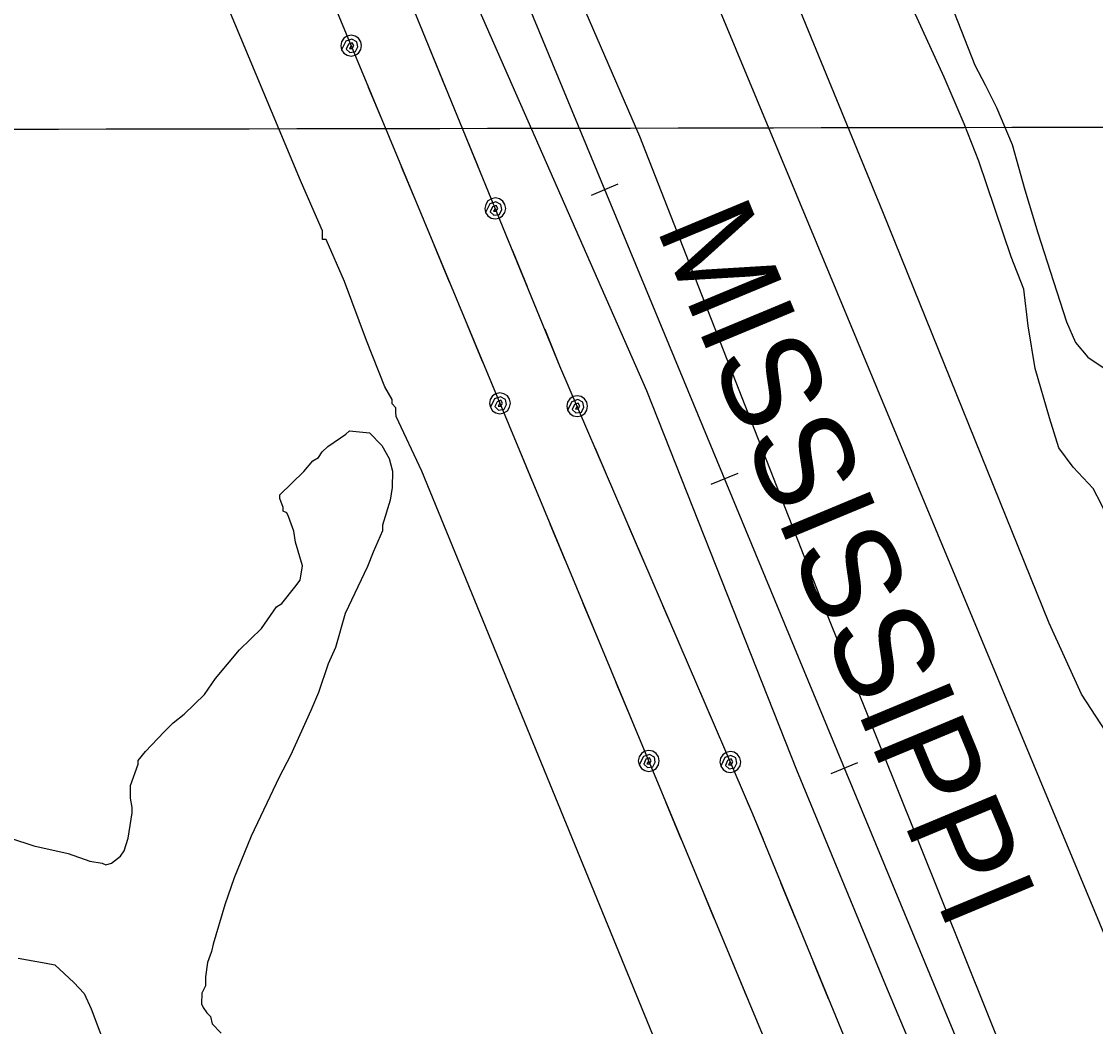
# Model space of a CAD drawing. Extents: x 3329297 to 3367176, y 649250 to 674653.
# Drawn here: x 3345468 to 3346394, y 659939 to 660806 of the extents above; entities that cross this region are included whole.
import ezdxf

# ---------------------------------------------------------------- set-up
doc = ezdxf.new("R2010")
doc.units = 0
for name, color, linetype in [('V-GRID-MAJR', 7, 'Continuous'), ('V-RAIL-IDEN', 7, 'Continuous'), ('V-RAIL-TRAK', 7, 'Continuous'), ('V-ROAD-CNTR', 7, 'Continuous'), ('V-SITE-OTLN', 7, 'Continuous'), ('V-SITE-VEGE', 7, 'Continuous'), ('V-TOPO-SHOR', 7, 'Continuous'), ('V-UTIL-LINE', 7, 'Continuous')]:
    doc.layers.add(name, color=color, linetype=linetype)

msp = doc.modelspace()

# ---------------------------------------------------------------- linework, layer by layer
at = {"layer": 'V-GRID-MAJR'}
msp.add_spline([(3333421.13, 660693.428), (3338679.904, 660701.46), (3343938.678, 660710.256), (3349197.451, 660719.817), (3354456.222, 660730.142), (3359714.992, 660741.233), (3364973.7600000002, 660753.089), (3364973.761, 660753.089)], degree=3, dxfattribs=at)
at = {"layer": 'V-RAIL-TRAK'}
for points in [[(3348444.738073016, 654663.4196464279), (3347873.4282156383, 656048.2838766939), (3347208.3155458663, 657666.0176412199), (3346674.511613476, 658961.461050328), (3345872.3872177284, 660898.262176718)], [(3345959.159044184, 660656.074661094), (3345982.2569979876, 660665.6406419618)], [(3346062.469837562, 660406.6221599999), (3346085.567791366, 660416.188140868)], [(3346165.78063094, 660157.169658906), (3346188.8775847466, 660166.734639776)]]:
    msp.add_lwpolyline(points, dxfattribs=at)
at = {"layer": 'V-ROAD-CNTR'}
msp.add_lwpolyline([(3345997.431967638, 660989.2879946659), (3346483.3439958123, 659820.910331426), (3346966.6350292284, 658647.656677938), (3347474.7860129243, 657412.2021488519), (3348023.222916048, 656076.6328199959), (3348607.08574832, 654663.7266458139)], dxfattribs=at)
at = {"layer": 'V-SITE-OTLN'}
msp.add_lwpolyline([(3346419.375, 660167.931), (3346381.542, 660225.789), (3346353.9050000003, 660286.791), (3346210.301, 660641.525), (3346082.219, 660954.064), (3346080.665, 660958.428), (3346077.847, 661024.337), (3346090.335, 661130.137), (3346086.17, 661190.153), (3346076.298, 661242.723), (3346060.353, 661305.429), (3346031.13, 661372.261), (3346007.737, 661440.679), (3346009.978, 661474.438), (3346018.59, 661483.411), (3346041.552, 661507.337), (3346066.194, 661521.034), (3346089.5160000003, 661527.377), (3346146.059, 661557.855), (3346176.261, 661586.327)], dxfattribs=at)
at = {"layer": 'V-SITE-VEGE'}
for points in [[(3345458.349, 660101.555), (3345478.534, 660095.01), (3345508.079, 660088.319), (3345526.703, 660081.794), (3345537.6010000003, 660080.0700000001), (3345540.697, 660078.462), (3345545.399, 660079.951), (3345553.294, 660086.072), (3345556.485, 660090.705), (3345559.772, 660101.578), (3345563.223, 660123.371), (3345563.295, 660128.05), (3345561.853, 660135.8740000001), (3345562.019, 660146.794), (3345568.542, 660165.4180000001), (3345568.589, 660168.537), (3345574.948, 660176.2440000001), (3345590.808, 660193.166), (3345598.723, 660200.848), (3345608.203, 660208.506), (3345625.622, 660225.404), (3345635.194, 660239.302), (3345655.856, 660263.956), (3345674.86, 660282.392), (3345687.623, 660300.922), (3345692.352, 660303.969), (3345703.482, 660317.845), (3345708.258, 660324.013), (3345710.007, 660336.469), (3345704.074, 660356.843), (3345702.657, 660366.2270000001), (3345698.168, 660378.779), (3345696.656, 660381.92), (3345693.558, 660383.528), (3345693.605, 660386.649), (3345690.605, 660394.495), (3345690.6520000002, 660397.616), (3345711.236, 660417.588), (3345719.18, 660426.829), (3345723.907, 660429.878), (3345727.1, 660434.511), (3345731.849, 660439.121), (3345742.8880000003, 660446.754), (3345747.615, 660449.803), (3345750.781, 660452.875), (3345767.919, 660451.055), (3345778.673, 660439.969), (3345784.747, 660428.955), (3345787.7, 660417.99), (3345787.487, 660403.949), (3345785.7630000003, 660393.051), (3345779.191, 660371.308), (3345779.119, 660366.628), (3345771.036, 660348.0260000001), (3345766.166, 660335.617), (3345746.832, 660295.341), (3345738.5810000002, 660265.819), (3345732.13, 660251.8740000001), (3345723.95, 660227.034), (3345717.474, 660211.529), (3345699.722, 660172.791), (3345690.078, 660154.211), (3345665.898, 660103.087), (3345651.3140000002, 660067.421), (3345643.159, 660044.14), (3345633.2770000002, 660009.963), (3345631.622, 660003.747), (3345628.362, 659994.435), (3345626.613, 659981.979), (3345626.492, 659974.178), (3345623.279, 659967.985), (3345623.137, 659958.625), (3345624.649, 659955.482), (3345627.698, 659950.755), (3345630.77, 659947.587), (3345632.237, 659941.324)], [(3345632.237, 659941.324), (3345639.919, 659933.406)]]:
    msp.add_lwpolyline(points, dxfattribs=at)
at = {"layer": 'V-TOPO-SHOR'}
for points in [[(3345754.478, 661068.84), (3345862.127, 660816.164), (3346006.617, 660487.523), (3346135.957, 660160.333)], [(3345853.494, 661046.3960000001), (3346000.688, 660706.719), (3346155.877, 660310.507)], [(3346263.18, 660757.7490000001), (3346236.87, 660815.341)], [(3346271.977, 660813.524), (3346289.753, 660768.118), (3346298.728, 660751.054), (3346308.435, 660731.672), (3346321.8000000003, 660699.666), (3346332.747, 660660.518), (3346343.98, 660623.414), (3346357.45, 660581.408), (3346368.72, 660546.612), (3346376.4020000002, 660529.057), (3346386.982, 660516.329), (3346404.755, 660504.518)], [(3346442.948, 660266.4500000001), (3346430.488, 660290.4890000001), (3346422.5330000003, 660323.952), (3346419.037, 660347.086), (3346409.332, 660366.724), (3346398.901, 660389.197), (3346391.676, 660403.154), (3346374.512, 660421.3690000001), (3346362.201, 660438.226), (3346354.13, 660463.996), (3346341.6950000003, 660506.5), (3346335.583, 660543.268), (3346331.96, 660574.8690000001), (3346321.098, 660602.732), (3346293.114, 660685.225), (3346280.523, 660717.4770000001), (3346263.18, 660757.7490000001)], [(3346155.877, 660310.507), (3346220.772, 660149.251), (3346340.157, 659851.138), (3346449.094, 659574.736), (3346468.843, 659544.806), (3346480.711, 659529.424)], [(3346135.957, 660160.333), (3346212.6010000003, 659974.655), (3346324.395, 659708.982), (3346386.495, 659541.034), (3346393.085, 659531.507)], [(3345465.0810000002, 659997.982), (3345489.0810000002, 659993.751), (3345496.6240000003, 659992.3420000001), (3345513.023, 659977.164), (3345521.899, 659967.514), (3345528.012, 659954.4450000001), (3345542.919, 659914.569)]]:
    msp.add_lwpolyline(points, dxfattribs=at)
at = {"layer": 'V-UTIL-LINE'}
for points in [[(3345932.077, 660508.5409999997), (3345266.857, 662132.1079999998), (3344424.61, 664169.9929999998), (3343419.015, 666605.4959999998), (3342586.608, 668628.8829999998), (3341907.574, 670274.5799999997), (3341535.575, 671146.2229999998)], [(3345711.485, 660882.5769999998), (3346417.399, 659185.1319999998), (3347354.319, 656905.1359999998), (3348280.393, 654660.1189999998)], [(3346158.394, 659574.865), (3345812.907, 660417.971), (3345790.7460000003, 660465.192), (3345790.738, 660468.844), (3345790.731, 660472.473), (3345787.577, 660476.094), (3345787.571, 660479.747), (3345781.235, 660490.643), (3345765.363, 660530.642), (3345746.343, 660581.52), (3345730.4960000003, 660617.844), (3345727.348, 660617.838), (3345727.336, 660625.116), (3345724.1750000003, 660632.368), (3345708.328, 660668.714), (3345638.612, 660835.884)], [(3345752.123, 660784.8589999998), (3345750.5670000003, 660782.4389999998), (3345752.892, 660782.5309999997), (3345754.318, 660784.8779999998), (3345752.901, 660787.4399999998), (3345749.7060000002, 660786.2859999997), (3345747.812, 660781.9969999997), (3345750.944, 660779.0979999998), (3345755.769, 660779.7029999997), (3345757.724, 660783.8429999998), (3345756.944, 660788.2449999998), (3345752.68, 660790.4999999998), (3345747.481, 660788.6869999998), (3345743.813, 660781.4029999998), (3345745.768, 660778.4859999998), (3345748.69, 660776.5399999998), (3345752.136, 660775.8589999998), (3345755.579, 660776.5489999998), (3345758.4960000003, 660778.5039999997), (3345760.443, 660781.4269999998), (3345761.123, 660784.8719999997), (3345760.433, 660788.3149999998), (3345758.478, 660791.2319999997), (3345755.555, 660793.1789999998), (3345752.11, 660793.8589999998), (3345748.667, 660793.1689999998), (3345745.75, 660791.2139999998), (3345743.803, 660788.2919999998), (3345743.123, 660784.8459999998), (3345743.813, 660781.4029999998)], [(3345833.501, 660749.1319999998), (3345820.61, 660780.5939999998)], [(3345780.151, 660717.4629999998), (3345767.095, 660748.8559999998)], [(3345861.557, 660680.6559999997), (3345848.666, 660712.1179999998)], [(3345808.566, 660649.1349999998), (3345795.5100000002, 660680.5289999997)], [(3345876.344, 660644.5659999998), (3345874.775, 660642.1539999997), (3345877.1010000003, 660642.2339999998), (3345878.539, 660644.5729999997), (3345877.136, 660647.1429999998), (3345873.934, 660646.0049999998), (3345872.019, 660641.7259999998), (3345875.1350000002, 660638.8109999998), (3345879.963, 660639.3909999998), (3345881.94, 660643.5209999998), (3345881.183, 660647.9269999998), (3345876.93, 660650.2029999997), (3345871.722, 660648.4179999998), (3345868.0160000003, 660641.1539999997), (3345869.955, 660638.2269999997), (3345872.8680000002, 660636.2639999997), (3345876.309, 660635.5659999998), (3345879.756, 660636.2379999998), (3345882.683, 660638.1779999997), (3345884.646, 660641.0899999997), (3345885.344, 660644.5319999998), (3345884.6720000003, 660647.9779999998), (3345882.732, 660650.9049999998), (3345879.8200000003, 660652.8679999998), (3345876.378, 660653.5659999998), (3345872.932, 660652.8939999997), (3345870.004, 660650.9539999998), (3345868.042, 660648.0419999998), (3345867.344, 660644.5999999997), (3345868.0160000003, 660641.1539999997)], [(3345836.981, 660580.8089999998), (3345823.9250000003, 660612.2019999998)], [(3345904.021, 660577.0169999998), (3345891.13, 660608.4789999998)], [(3345865.396, 660512.4809999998), (3345852.34, 660543.8749999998)], [(3345932.077, 660508.5409999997), (3345919.186, 660540.0029999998)], [(3348344.152839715, 654660.2393886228), (3347609.142, 656442.3219999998), (3346941.224, 658069.6219999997), (3346098.231, 660122.3399999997), (3345932.077, 660508.5409999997)], [(3345880.3740000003, 660476.4649999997), (3345878.818, 660474.0449999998), (3345881.143, 660474.1369999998), (3345882.569, 660476.4839999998), (3345881.153, 660479.0459999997), (3345877.957, 660477.8919999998), (3345876.0640000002, 660473.6029999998), (3345879.1950000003, 660470.7039999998), (3345884.021, 660471.3089999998), (3345885.9760000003, 660475.4489999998), (3345885.196, 660479.8509999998), (3345880.931, 660482.1049999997), (3345875.732, 660480.2929999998), (3345872.0640000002, 660473.0089999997), (3345874.019, 660470.0919999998), (3345876.9420000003, 660468.1449999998), (3345880.387, 660467.4649999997), (3345883.83, 660468.1549999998), (3345886.747, 660470.1099999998), (3345888.694, 660473.0329999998), (3345889.3740000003, 660476.4779999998), (3345888.684, 660479.9209999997), (3345886.7290000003, 660482.8379999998), (3345883.807, 660484.7849999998), (3345880.361, 660485.4649999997), (3345876.918, 660484.7749999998), (3345874.001, 660482.8199999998), (3345872.054, 660479.8979999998), (3345871.3740000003, 660476.4519999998), (3345872.0640000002, 660473.0089999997)], [(3345946.935, 660474.0059999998), (3345945.4080000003, 660471.5669999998), (3345947.732, 660471.6869999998), (3345949.13, 660474.0509999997), (3345947.682, 660476.5959999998), (3345944.501, 660475.4029999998), (3345942.66, 660471.0909999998), (3345945.826, 660468.2309999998), (3345950.644, 660468.8949999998), (3345952.548, 660473.0579999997), (3345951.715, 660477.4499999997), (3345947.423, 660479.6529999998), (3345942.247, 660477.7769999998), (3345938.668, 660470.4489999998), (3345940.6580000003, 660467.5559999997), (3345943.6040000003, 660465.6449999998), (3345947.057, 660465.0069999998), (3345950.492, 660465.7389999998), (3345953.3850000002, 660467.7289999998), (3345955.296, 660470.6749999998), (3345955.934, 660474.1289999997), (3345955.202, 660477.5629999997), (3345953.2120000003, 660480.4559999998), (3345950.2660000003, 660482.3669999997), (3345946.812, 660483.0049999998), (3345943.378, 660482.2729999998), (3345940.485, 660480.2829999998), (3345938.574, 660477.3369999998), (3345937.936, 660473.8839999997), (3345938.668, 660470.4489999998)], [(3345908.403, 660409.0679999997), (3345895.347, 660440.4609999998)], [(3345975.781, 660406.9559999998), (3345962.344, 660438.1879999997)], [(3345936.818, 660340.7399999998), (3345923.762, 660372.1339999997)], [(3346005.026, 660338.9799999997), (3345991.589, 660370.2119999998)], [(3345965.233, 660272.4139999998), (3345952.177, 660303.8069999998)], [(3346034.271, 660271.0049999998), (3346020.8340000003, 660302.2369999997)], [(3345993.648, 660204.0859999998), (3345980.592, 660235.4799999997)], [(3346063.5160000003, 660203.0289999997), (3346050.079, 660234.2609999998)], [(3346008.626, 660168.0709999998), (3346007.069, 660165.6509999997), (3346009.394, 660165.7429999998), (3346010.821, 660168.0899999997), (3346009.404, 660170.6519999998), (3346006.2090000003, 660169.4969999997), (3346004.315, 660165.2089999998), (3346007.446, 660162.3099999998), (3346012.272, 660162.9149999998), (3346014.227, 660167.0549999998), (3346013.447, 660171.4569999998), (3346009.182, 660173.7109999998), (3346003.984, 660171.8989999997), (3346000.315, 660164.6149999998), (3346002.27, 660161.6979999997), (3346005.193, 660159.7509999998), (3346008.6380000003, 660159.0709999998), (3346012.0810000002, 660159.7609999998), (3346014.998, 660161.7159999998), (3346016.9450000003, 660164.6389999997), (3346017.626, 660168.0839999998), (3346016.936, 660171.5269999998), (3346014.981, 660174.4439999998), (3346012.058, 660176.3909999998), (3346008.613, 660177.0709999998), (3346005.17, 660176.3809999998), (3346002.253, 660174.4259999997), (3346000.306, 660171.5039999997), (3345999.625, 660168.0579999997), (3346000.315, 660164.6149999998)], [(3346078.932, 660167.1969999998), (3346077.406, 660164.7579999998), (3346079.73, 660164.8779999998), (3346081.127, 660167.2419999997), (3346079.68, 660169.7869999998), (3346076.498, 660168.5929999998), (3346074.657, 660164.2819999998), (3346077.824, 660161.4209999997), (3346082.6410000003, 660162.0849999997), (3346084.546, 660166.2489999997), (3346083.7120000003, 660170.6409999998), (3346079.421, 660172.8429999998), (3346074.244, 660170.9679999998), (3346070.665, 660163.6399999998), (3346072.6550000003, 660160.7469999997), (3346075.602, 660158.8359999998), (3346079.055, 660158.1979999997), (3346082.489, 660158.9289999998), (3346085.382, 660160.9199999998), (3346087.293, 660163.8659999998), (3346087.932, 660167.3189999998), (3346087.2, 660170.7539999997), (3346085.2090000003, 660173.6459999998), (3346082.2630000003, 660175.5579999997), (3346078.81, 660176.1959999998), (3346075.376, 660175.4639999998), (3346072.483, 660173.4739999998), (3346070.571, 660170.5279999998), (3346069.933, 660167.0739999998), (3346070.665, 660163.6399999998)], [(3346036.6550000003, 660100.6729999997), (3346023.599, 660132.0659999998)], [(3346107.409, 660099.9909999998), (3346098.231, 660122.3399999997), (3346094.342, 660131.3789999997)], [(3346065.0700000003, 660032.3449999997), (3346052.014, 660063.7389999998)], [(3346135.521, 660031.5389999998), (3346122.605, 660062.9899999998)], [(3346093.485, 659964.0179999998), (3346080.429, 659995.4119999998)], [(3346163.632, 659963.0879999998), (3346150.716, 659994.5389999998)]]:
    msp.add_lwpolyline(points, dxfattribs=at)

# ---------------------------------------------------------------- texts
at = {"layer": 'V-RAIL-IDEN'}
msp.add_text('MISSISSIPPI', height=82.99983200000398, rotation=292.60037395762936, dxfattribs=at).set_placement((3346014.409933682, 660628.31171662))

doc.saveas('drawing.dxf')
